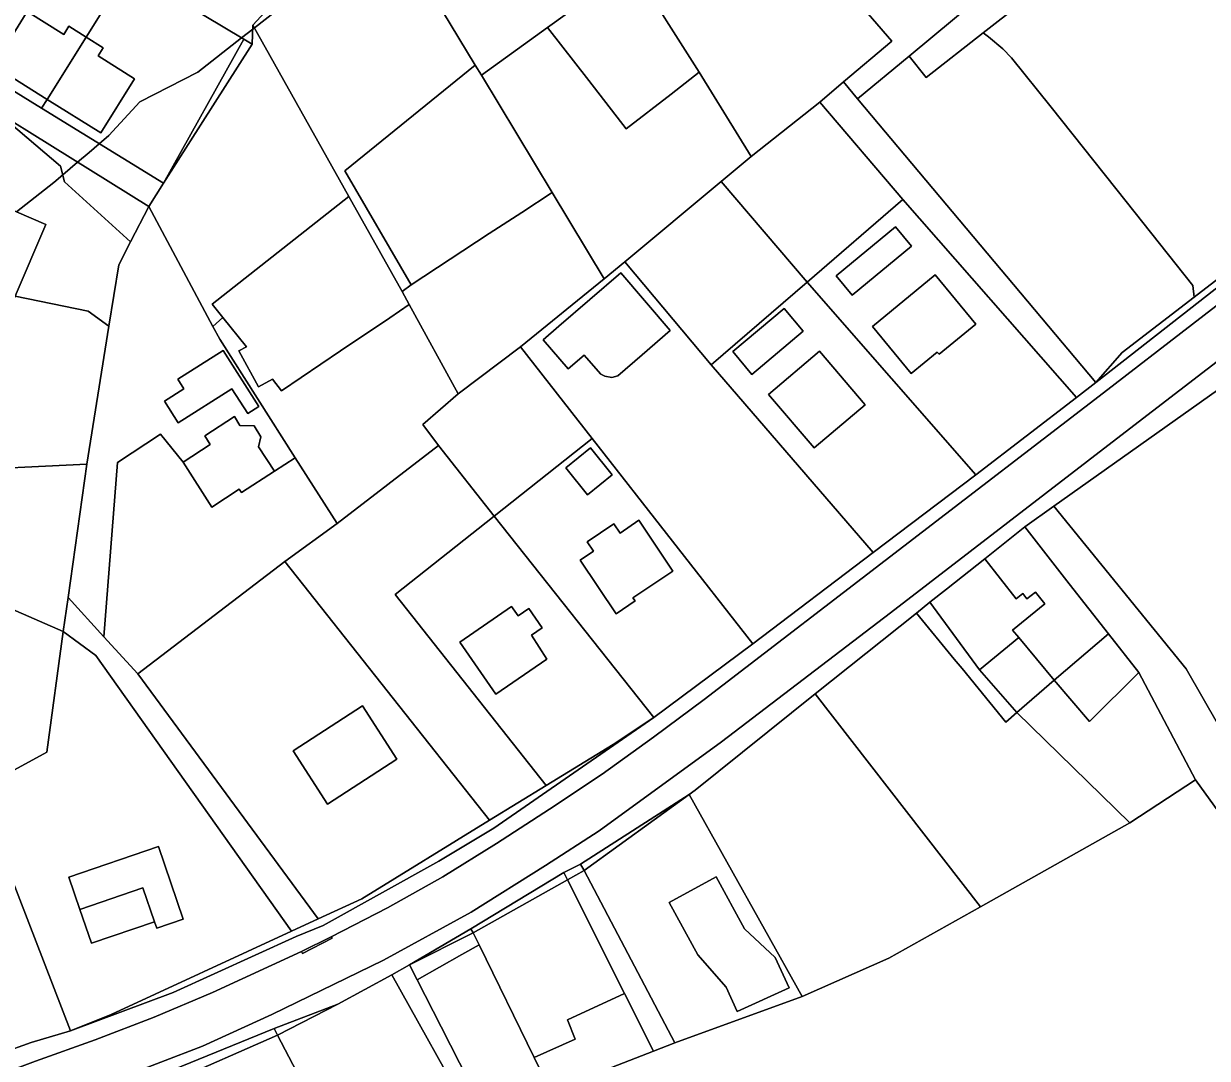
# Model space of a CAD drawing. Extents: x -477304 to -465429, y -1159113 to -1149210.
# Drawn here: x -473001.2 to -472814, y -1153802.9 to -1153639.3 of the extents above; entities that cross this region are included whole.
import ezdxf

# ---------------------------------------------------------------- set-up
doc = ezdxf.new("R2010")
doc.units = 0
for name, color, linetype in [('BPEJ_s', 7, 'Continuous'), ('orna_s', 7, 'Continuous'), ('ostatni_s', 7, 'Continuous'), ('trav_porost_s', 7, 'Continuous'), ('zahrada_s', 7, 'Continuous')]:
    doc.layers.add(name, color=color, linetype=linetype)

msp = doc.modelspace()

# ---------------------------------------------------------------- linework, layer by layer
at = {"layer": 'BPEJ_s'}
for points in [[(-472950.03, -1153628.49), (-472964.7, -1153639.99), (-472964.96, -1153640.2), (-472966.71, -1153641.57), (-472973.64, -1153647.01), (-472982.8, -1153651.69), (-472987.69, -1153657.01), (-472989.21, -1153658.3), (-472990.83, -1153659.68), (-472992.64, -1153661.24), (-472994.99, -1153663.24), (-472996.41, -1153664.45), (-473002.3, -1153669.1)], [(-473002.3, -1153669.1), (-472996.41, -1153664.45), (-472994.99, -1153663.24), (-472992.64, -1153661.24), (-472990.83, -1153659.68), (-472989.21, -1153658.3), (-472987.69, -1153657.01), (-472982.8, -1153651.69), (-472973.64, -1153647.01), (-472966.71, -1153641.57), (-472964.96, -1153640.2), (-472964.7, -1153639.99), (-472950.03, -1153628.49)]]:
    msp.add_lwpolyline(points, dxfattribs=at)
at = {"layer": 'orna_s'}
for points in [[(-472875.31, -1153651.72), (-472862.19, -1153667.14), (-472877.33, -1153680.2), (-472890.89, -1153664.29), (-472886.16, -1153660.35)], [(-472892.48, -1153693.26), (-472906.15, -1153677), (-472890.89, -1153664.29), (-472877.33, -1153680.2)], [(-472892.48, -1153693.26), (-472866.87, -1153722.96), (-472885.92, -1153737.41), (-472911.28, -1153704.94), (-472922.62, -1153690.42), (-472909.38, -1153679.69), (-472906.15, -1153677)], [(-472912.19, -1153692.15), (-472909.9, -1153694.77), (-472909.28, -1153695.09), (-472908.19, -1153695.27), (-472907.25, -1153694.99), (-472903.41, -1153691.7), (-472898.94, -1153687.86), (-472906.76, -1153678.7), (-472916.55, -1153687.15), (-472919.05, -1153689.32), (-472915.11, -1153693.91), (-472912.58, -1153691.77)], [(-472926.77, -1153717.2), (-472935.6, -1153706.04), (-472938.05, -1153702.71), (-472932.48, -1153697.88), (-472922.62, -1153690.42), (-472911.28, -1153704.94)], [(-472911.28, -1153704.94), (-472885.92, -1153737.41), (-472901.56, -1153749.07), (-472926.77, -1153717.2)], [(-472915.47, -1153709.55), (-472912.01, -1153713.83), (-472908.12, -1153710.69), (-472911.58, -1153706.41)], [(-472912.1, -1153721.25), (-472911.09, -1153722.74), (-472913.2, -1153724.16), (-472907.51, -1153732.63), (-472904.51, -1153730.62), (-472904.84, -1153730.14), (-472898.53, -1153725.9), (-472903.94, -1153717.83), (-472906.86, -1153719.9), (-472907.86, -1153718.41)], [(-472845.91, -1153749.76), (-472852.82, -1153741.32), (-472854.05, -1153739.83), (-472860.03, -1153732.52), (-472857.92, -1153730.83), (-472850.07, -1153741.51), (-472844.16, -1153748.25)], [(-472852.82, -1153741.32), (-472845.91, -1153749.76), (-472844.16, -1153748.25), (-472826.29, -1153765.7), (-472849.92, -1153778.99), (-472876.05, -1153745.31), (-472860.03, -1153732.52), (-472854.05, -1153739.83)], [(-472895.95, -1153761.2), (-472894.99, -1153760.56), (-472876.05, -1153745.31), (-472849.92, -1153778.99), (-472864.38, -1153787.12), (-472878.1, -1153793.19)], [(-472901.59, -1153801.81), (-472906.18, -1153792.67), (-472915.19, -1153774.7), (-472912.58, -1153773.22), (-472898.21, -1153800.49)], [(-472912.03, -1153805.88), (-472917.86, -1153808.16), (-472920.47, -1153802.82), (-472913.96, -1153799.93), (-472915.2, -1153796.87), (-472906.18, -1153792.67), (-472901.59, -1153801.81)]]:
    msp.add_lwpolyline(points, close=True, dxfattribs=at)
at = {"layer": 'ostatni_s'}
for points in [[(-473018.26, -1153640.4), (-473009.01, -1153632.39), (-473004.62, -1153628.85), (-473000.99, -1153625.4), (-472998.61, -1153622.41), (-472984.65, -1153630.8), (-472991.3, -1153641.43), (-472994.01, -1153639.73), (-472994.82, -1153641.03), (-473000.59, -1153637.42), (-473005.95, -1153645.98), (-472997.47, -1153651.29), (-472998.34, -1153652.67)], [(-472894.36, -1153647), (-472898.82, -1153650.45), (-472905.94, -1153655.97), (-472911.84, -1153648.32), (-472918.34, -1153639.94), (-472904.97, -1153630.28)], [(-472988.99, -1153656.59), (-472983.63, -1153648.03), (-472989.4, -1153644.42), (-472988.59, -1153643.12), (-472991.3, -1153641.43), (-472984.65, -1153630.8), (-472966.34, -1153641.79), (-472979.06, -1153664.56), (-472998.34, -1153652.67), (-472997.47, -1153651.29)], [(-473005.95, -1153645.98), (-473000.59, -1153637.42), (-472994.82, -1153641.03), (-472994.01, -1153639.73), (-472991.3, -1153641.43), (-472997.47, -1153651.29)], [(-472991.3, -1153641.43), (-472988.59, -1153643.12), (-472989.4, -1153644.42), (-472983.63, -1153648.03), (-472988.99, -1153656.59), (-472997.47, -1153651.29)], [(-473033.08, -1153659.08), (-473030.29, -1153655.04), (-473024.35, -1153647.03), (-473022.16, -1153648.04), (-473005.71, -1153655.65), (-473008.23, -1153661.1), (-473009.7, -1153665.92), (-472997.66, -1153671.09), (-473002.53, -1153682.42), (-473004.18, -1153686.25), (-473011.2, -1153683.23), (-473030.27, -1153675.04), (-473030.49, -1153675.54), (-473031.33, -1153675.18), (-473038.94, -1153671.91), (-473042.33, -1153670.45), (-473034.52, -1153661.47)], [(-472922.42, -1153669.17), (-472927.6, -1153672.53), (-472939.93, -1153680.61), (-472950.39, -1153662.58), (-472929.78, -1153645.86), (-472928.8, -1153647.49), (-472917.64, -1153666)], [(-472804.19, -1153673.38), (-472790.16, -1153662.67), (-472781.89, -1153656.09), (-472781.46, -1153657), (-472789.82, -1153663.32), (-472831.68, -1153696.09), (-472827.51, -1153691.33), (-472816.11, -1153682.55)], [(-472951.06, -1153691.07), (-472960.39, -1153697.37), (-472961.84, -1153695.56), (-472964.05, -1153696.77), (-472967.17, -1153691.07), (-472965.96, -1153690.41), (-472969.67, -1153685.78), (-472971.36, -1153683.66), (-472949.75, -1153666.67), (-472941.35, -1153681.66), (-472940.22, -1153683.74), (-472943.29, -1153685.82)], [(-472862.19, -1153667.14), (-472834.74, -1153698.44), (-472850.65, -1153710.66), (-472877.33, -1153680.2)], [(-472988.48, -1153736.28), (-472994.15, -1153730.07), (-472991.16, -1153709), (-472987.68, -1153687.16), (-472986.13, -1153677.44), (-472984.28, -1153673.83), (-472981.4, -1153668.24), (-472971.26, -1153687.19), (-472970.18, -1153689.2), (-472958.23, -1153707.98), (-472961.53, -1153710.11), (-472964.03, -1153706.23), (-472963.67, -1153704.66), (-472964.75, -1153702.9), (-472967, -1153702.89), (-472967.81, -1153701.45), (-472972.55, -1153704.52), (-472971.67, -1153705.89), (-472975.93, -1153708.64), (-472979.56, -1153704.23), (-472986.33, -1153708.74)], [(-472860.79, -1153674.51), (-472870.2, -1153682.27), (-472872.74, -1153679.19), (-472863.33, -1153671.43)], [(-472870.2, -1153682.27), (-472860.79, -1153674.51), (-472863.33, -1153671.43), (-472872.74, -1153679.19)], [(-472903.41, -1153691.7), (-472907.25, -1153694.99), (-472908.19, -1153695.27), (-472909.28, -1153695.09), (-472909.9, -1153694.77), (-472912.19, -1153692.15), (-472912.58, -1153691.77), (-472915.11, -1153693.91), (-472919.05, -1153689.32), (-472916.55, -1153687.15), (-472906.76, -1153678.7), (-472898.94, -1153687.86)], [(-472856.44, -1153691.6), (-472856.73, -1153691.25), (-472860.85, -1153694.64), (-472866.98, -1153687.2), (-472857.07, -1153679.03), (-472850.64, -1153686.82)], [(-472866.98, -1153687.2), (-472860.85, -1153694.64), (-472856.73, -1153691.25), (-472856.44, -1153691.6), (-472850.64, -1153686.82), (-472857.07, -1153679.03)], [(-472886.04, -1153694.79), (-472889.08, -1153691.17), (-472880.96, -1153684.35), (-472877.92, -1153687.97)], [(-472963.97, -1153699.86), (-472965.71, -1153700.96), (-472968.27, -1153697.09), (-472976.72, -1153702.42), (-472978.91, -1153699.01), (-472975.85, -1153697.09), (-472976.81, -1153695.54), (-472969.65, -1153691)], [(-472978.91, -1153699.01), (-472976.72, -1153702.42), (-472968.27, -1153697.09), (-472965.71, -1153700.96), (-472963.97, -1153699.86), (-472969.65, -1153691), (-472976.81, -1153695.54), (-472975.85, -1153697.09)], [(-472883.4, -1153697.94), (-472875.34, -1153691.12), (-472868.15, -1153699.59), (-472876.21, -1153706.41)], [(-472971.41, -1153715.79), (-472975.93, -1153708.64), (-472971.67, -1153705.89), (-472972.55, -1153704.52), (-472967.81, -1153701.45), (-472967, -1153702.89), (-472964.75, -1153702.9), (-472963.67, -1153704.66), (-472964.03, -1153706.23), (-472961.53, -1153710.11), (-472966.73, -1153713.47), (-472967.08, -1153712.96)], [(-472915.47, -1153709.55), (-472911.58, -1153706.41), (-472908.12, -1153710.69), (-472912.01, -1153713.83)], [(-472904.84, -1153730.14), (-472904.51, -1153730.62), (-472907.51, -1153732.63), (-472913.2, -1153724.16), (-472911.09, -1153722.74), (-472912.1, -1153721.25), (-472907.86, -1153718.41), (-472906.86, -1153719.9), (-472903.94, -1153717.83), (-472898.53, -1153725.9)], [(-472842.88, -1153718.9), (-472835.86, -1153727.88), (-472829.66, -1153735.8), (-472838.26, -1153743.16), (-472843.86, -1153736.41), (-472844.85, -1153735.22), (-472839.74, -1153731.06), (-472841.19, -1153729.22), (-472842.56, -1153730.3), (-472843.23, -1153729.46), (-472844.24, -1153730.26), (-472849.23, -1153723.94)], [(-472842.56, -1153730.3), (-472841.19, -1153729.22), (-472839.74, -1153731.06), (-472844.85, -1153735.22), (-472843.86, -1153736.41), (-472850.07, -1153741.51), (-472857.92, -1153730.83), (-472855.29, -1153728.73), (-472849.23, -1153723.94), (-472844.24, -1153730.26), (-472843.23, -1153729.46)], [(-472994.91, -1153735.46), (-472994.15, -1153730.07), (-472988.48, -1153736.28), (-472983.13, -1153742.14), (-472954.61, -1153780.89), (-472958.84, -1153782.85), (-472989.76, -1153739.22)], [(-472923.01, -1153732.96), (-472921.33, -1153731.8), (-472919.2, -1153734.89), (-472920.88, -1153736.05), (-472918.47, -1153739.83), (-472926.54, -1153745.36), (-472932.19, -1153737.11), (-472924.03, -1153731.48)], [(-472829.66, -1153735.8), (-472824.86, -1153741.94), (-472832.65, -1153749.66), (-472838.26, -1153743.16)], [(-472958.56, -1153754.34), (-472947.6, -1153747.22), (-472942.15, -1153755.61), (-472953.11, -1153762.73)], [(-472926.85, -1153766.52), (-472935.56, -1153771.78), (-472953.82, -1153781.96), (-472958.1, -1153783.69), (-472977.53, -1153792.56), (-472993.75, -1153798.61), (-472987.33, -1153796.01), (-472958.84, -1153782.85), (-472954.61, -1153780.89), (-472947.72, -1153777.7), (-472927.52, -1153765.29), (-472918.57, -1153759.8), (-472907.98, -1153753.3), (-472901.56, -1153749.07)], [(-472913.12, -1153772.23), (-472895.95, -1153761.2), (-472912.58, -1153773.22)], [(-472878.1, -1153793.19), (-472898.21, -1153800.49), (-472912.58, -1153773.22), (-472895.95, -1153761.2)], [(-473018.35, -1153789.17), (-473010.64, -1153786.14), (-473015.09, -1153774.36), (-473004.63, -1153770.44), (-472993.75, -1153798.61), (-472999.98, -1153800.44), (-473004.68, -1153802.15), (-473021.02, -1153808.27), (-473027.51, -1153810.7), (-473032.23, -1153797.21), (-473033.17, -1153794.72), (-473030.83, -1153793.84), (-473031.2, -1153792.86), (-473018.74, -1153788.14)], [(-472979.87, -1153769.45), (-472975.93, -1153780.94), (-472980.14, -1153782.38), (-472980.49, -1153781.35), (-472982.33, -1153775.97), (-472992.3, -1153779.39), (-472994.05, -1153774.31)], [(-472915.19, -1153774.7), (-472915.76, -1153773.57), (-472913.12, -1153772.23), (-472912.58, -1153773.22)], [(-472915.19, -1153774.7), (-472930.11, -1153783.12), (-472930.46, -1153782.46), (-472915.76, -1153773.57)], [(-472887.19, -1153782.44), (-472882.39, -1153786.99), (-472880.15, -1153791.78), (-472888.38, -1153795.54), (-472890.13, -1153791.69), (-472894.58, -1153786.59), (-472899.13, -1153778.29), (-472891.71, -1153774.22)], [(-472887.19, -1153782.44), (-472891.71, -1153774.22), (-472899.13, -1153778.29), (-472894.58, -1153786.59), (-472890.13, -1153791.69), (-472888.38, -1153795.54), (-472880.15, -1153791.78), (-472882.39, -1153786.99)], [(-472990.46, -1153784.75), (-472992.3, -1153779.39), (-472982.33, -1153775.97), (-472980.49, -1153781.35)], [(-472906.18, -1153792.67), (-472915.2, -1153796.87), (-472913.96, -1153799.93), (-472920.47, -1153802.82), (-472929.18, -1153785.02), (-472930.11, -1153783.12), (-472915.19, -1153774.7)], [(-472952.38, -1153783.94), (-472957.11, -1153786.38), (-472957.23, -1153786.06), (-472952.53, -1153783.74)], [(-472940.18, -1153788.14), (-472930.46, -1153782.46), (-472930.11, -1153783.12)], [(-472931.89, -1153786.54), (-472938.97, -1153790.51), (-472940.18, -1153788.14), (-472930.11, -1153783.12), (-472929.18, -1153785.02)], [(-472938.97, -1153790.51), (-472931.89, -1153786.54), (-472929.18, -1153785.02), (-472920.47, -1153802.82), (-472917.86, -1153808.16), (-472927.89, -1153812.25), (-472935.17, -1153797.98)], [(-472961.06, -1153799.26), (-472951.5, -1153794.4), (-472942.97, -1153789.73), (-472930.29, -1153812.52), (-472949.55, -1153821.25)], [(-472961.56, -1153798.22), (-472951.5, -1153794.4), (-472961.06, -1153799.26)], [(-472961.56, -1153798.22), (-472961.06, -1153799.26), (-472978.05, -1153806.77), (-472978.77, -1153805.23)]]:
    msp.add_lwpolyline(points, close=True, dxfattribs=at)
for points in [[(-472750.22, -1153632.74), (-472757.37, -1153639.73), (-472764.87, -1153646.35), (-472772.58, -1153652.71), (-472780.37, -1153658.98), (-472788.24, -1153665.15), (-472830.46, -1153697.68), (-472893.58, -1153746.18), (-472901.6, -1153752.15), (-472909.71, -1153758), (-472918.04, -1153763.53), (-472926.43, -1153768.98), (-472934.92, -1153774.26), (-472943.64, -1153779.15), (-472952.53, -1153783.74), (-472957.23, -1153786.06), (-472971.3, -1153792.54), (-472980.52, -1153796.42), (-472989.84, -1153800.03), (-472999.27, -1153803.37), (-473070.39, -1153830.11)], [(-473070.39, -1153830.11), (-472999.27, -1153803.37), (-472989.84, -1153800.03), (-472980.52, -1153796.42), (-472971.3, -1153792.54), (-472957.23, -1153786.06), (-472957.11, -1153786.38), (-472952.38, -1153783.94), (-472952.53, -1153783.74), (-472943.64, -1153779.15), (-472934.92, -1153774.26), (-472926.43, -1153768.98), (-472918.04, -1153763.53), (-472909.71, -1153758), (-472901.6, -1153752.15), (-472893.58, -1153746.18), (-472830.46, -1153697.68), (-472788.24, -1153665.15), (-472780.37, -1153658.98), (-472772.58, -1153652.71), (-472764.87, -1153646.35), (-472757.37, -1153639.73), (-472750.22, -1153632.74)], [(-473004.68, -1153802.15), (-472999.98, -1153800.44), (-472993.75, -1153798.61), (-472977.53, -1153792.56), (-472958.1, -1153783.69), (-472953.82, -1153781.96), (-472935.56, -1153771.78), (-472926.85, -1153766.52), (-472901.56, -1153749.07), (-472885.92, -1153737.41), (-472866.87, -1153722.96), (-472850.65, -1153710.66), (-472834.74, -1153698.44), (-472831.68, -1153696.09), (-472789.82, -1153663.32), (-472781.46, -1153657), (-472772.14, -1153649.72), (-472760.94, -1153640.03), (-472756.11, -1153635.72)], [(-472744.19, -1153637.94), (-472756, -1153648.69), (-472755.9, -1153648.82), (-472766.88, -1153657.71), (-472793.17, -1153677.86), (-472827.03, -1153703.9), (-472864.13, -1153732.5), (-472890.83, -1153752.88), (-472910.2, -1153766.96), (-472918.68, -1153772.44), (-472930.4, -1153779.81), (-472944.27, -1153787.4), (-472961.94, -1153795.99), (-472972.91, -1153801.03), (-472986.08, -1153806.06), (-472996.68, -1153812.66), (-473018.69, -1153820.56)], [(-472986.08, -1153806.06), (-472972.91, -1153801.03), (-472961.94, -1153795.99), (-472944.27, -1153787.4), (-472930.4, -1153779.81), (-472918.68, -1153772.44), (-472910.2, -1153766.96), (-472890.83, -1153752.88), (-472864.13, -1153732.5), (-472827.03, -1153703.9), (-472793.17, -1153677.86)], [(-472807.03, -1153693.43), (-472838.29, -1153715.64), (-472842.88, -1153718.9), (-472849.23, -1153723.94), (-472855.29, -1153728.73), (-472857.92, -1153730.83), (-472860.03, -1153732.52), (-472876.05, -1153745.31), (-472894.99, -1153760.56), (-472895.95, -1153761.2), (-472913.12, -1153772.23), (-472915.76, -1153773.57), (-472930.46, -1153782.46), (-472940.18, -1153788.14), (-472942.97, -1153789.73), (-472951.5, -1153794.4), (-472961.56, -1153798.22), (-472978.77, -1153805.23)]]:
    msp.add_lwpolyline(points, dxfattribs=at)
at = {"layer": 'trav_porost_s'}
for points in [[(-472886.76, -1153606.09), (-472884.59, -1153586.74), (-472883.55, -1153582.44), (-472877.52, -1153558.86), (-472873.63, -1153564.13), (-472832.18, -1153620.34), (-472861.19, -1153644.45), (-472869.34, -1153651.23), (-472871.58, -1153648.51), (-472863.94, -1153642.08), (-472890.41, -1153611.41)], [(-472914.62, -1153609.75), (-472904.97, -1153630.28), (-472918.34, -1153639.94), (-472928.8, -1153647.49), (-472929.78, -1153645.86), (-472941.47, -1153626.49), (-472920.33, -1153606.46), (-472918.47, -1153602.64)], [(-472945.83, -1153618.77), (-472964.93, -1153639.58), (-472965.06, -1153642.56), (-472966.34, -1153641.79), (-472984.65, -1153630.8), (-472998.61, -1153622.41), (-472997.22, -1153620.67), (-472993.16, -1153614.87), (-472988.59, -1153605.31), (-472949.01, -1153616.35)], [(-472939.93, -1153680.61), (-472941.35, -1153681.66), (-472949.75, -1153666.67), (-472964.93, -1153639.58), (-472945.83, -1153618.77), (-472941.47, -1153626.49), (-472929.78, -1153645.86), (-472950.39, -1153662.58)], [(-472810.32, -1153627.21), (-472803.62, -1153638.9), (-472790.16, -1153662.67), (-472804.19, -1153673.38), (-472816.11, -1153682.55), (-472816.32, -1153680.71), (-472826.9, -1153667.43), (-472838.71, -1153652.54), (-472844.98, -1153644.74), (-472846.36, -1153643.31), (-472848.64, -1153641.38), (-472849.47, -1153640.79), (-472821.87, -1153619.28), (-472817.44, -1153626.04), (-472808.17, -1153618.47), (-472805.97, -1153623.11), (-472806.96, -1153623.82), (-472806.21, -1153625.05)], [(-472949.75, -1153666.67), (-472971.36, -1153683.66), (-472969.67, -1153685.78), (-472971.26, -1153687.19), (-472981.4, -1153668.24), (-472979.06, -1153664.56), (-472965.06, -1153642.56), (-472964.93, -1153639.58)], [(-472981.4, -1153668.24), (-473021.54, -1153643.24), (-473018.26, -1153640.4), (-472998.34, -1153652.67), (-472979.06, -1153664.56)], [(-472831.68, -1153696.09), (-472869.34, -1153651.23), (-472861.19, -1153644.45), (-472858.51, -1153647.83), (-472849.47, -1153640.79), (-472848.64, -1153641.38), (-472846.36, -1153643.31), (-472844.98, -1153644.74), (-472838.71, -1153652.54), (-472826.9, -1153667.43), (-472816.32, -1153680.71), (-472816.11, -1153682.55), (-472827.51, -1153691.33)], [(-473021.54, -1153643.24), (-472981.4, -1153668.24), (-472984.28, -1153673.83), (-472994.72, -1153664.33), (-472995.33, -1153661.85), (-473004.58, -1153653.99), (-473018.31, -1153646.77), (-473022.03, -1153645.72), (-473023.61, -1153646.03)], [(-472965.06, -1153642.56), (-472979.06, -1153664.56), (-472966.34, -1153641.79)], [(-473022.03, -1153645.72), (-473018.31, -1153646.77), (-473004.58, -1153653.99), (-472995.33, -1153661.85), (-472994.72, -1153664.33), (-472984.28, -1153673.83), (-472986.13, -1153677.44), (-472987.68, -1153687.16), (-472990.99, -1153684.76), (-473002.53, -1153682.42), (-472997.66, -1153671.09), (-473009.7, -1153665.92), (-473008.23, -1153661.1), (-473005.71, -1153655.65), (-473022.16, -1153648.04), (-473024.35, -1153647.03), (-473023.61, -1153646.03)], [(-472869.34, -1153651.23), (-472831.68, -1153696.09), (-472834.74, -1153698.44), (-472862.19, -1153667.14), (-472875.31, -1153651.72), (-472871.58, -1153648.51)], [(-473004.18, -1153686.25), (-473002.53, -1153682.42), (-472990.99, -1153684.76), (-472987.68, -1153687.16), (-472991.16, -1153709), (-473013.01, -1153710.06), (-473011.2, -1153683.23)], [(-472817.4, -1153741.36), (-472838.29, -1153715.64), (-472807.03, -1153693.43), (-472761.51, -1153701.78), (-472781.65, -1153743.02), (-472788.05, -1153780.2), (-472799.61, -1153772.35)], [(-472799.61, -1153772.35), (-472788.05, -1153780.2), (-472781.65, -1153743.02), (-472761.51, -1153701.78), (-472752.36, -1153703.46), (-472759.58, -1153721.82), (-472770.31, -1153749.08), (-472773.49, -1153756.92), (-472779.77, -1153772.42), (-472788.9, -1153784.02), (-472790.48, -1153785.84), (-472802.63, -1153777.28), (-472815.89, -1153758.91), (-472824.86, -1153741.94), (-472829.66, -1153735.8), (-472835.86, -1153727.88), (-472842.88, -1153718.9), (-472838.29, -1153715.64), (-472817.4, -1153741.36)], [(-473028.69, -1153706.77), (-473013.01, -1153710.06), (-472991.16, -1153709), (-472994.15, -1153730.07), (-472994.91, -1153735.46), (-473007.9, -1153729.78), (-473011.68, -1153722.68), (-473019.09, -1153715.24)], [(-472959.87, -1153724.4), (-472951.62, -1153718.38), (-472935.6, -1153706.04), (-472926.77, -1153717.2), (-472942.46, -1153729.61), (-472918.57, -1153759.8), (-472927.52, -1153765.29)], [(-472901.56, -1153749.07), (-472907.98, -1153753.3), (-472918.57, -1153759.8), (-472942.46, -1153729.61), (-472926.77, -1153717.2)], [(-473022.68, -1153723.41), (-473018.81, -1153723.02), (-473016.66, -1153722.81), (-473007.9, -1153729.78), (-472994.91, -1153735.46), (-472997.51, -1153754.55), (-473008.48, -1153760.47), (-473015.28, -1153742.73)], [(-472947.72, -1153777.7), (-472954.61, -1153780.89), (-472983.13, -1153742.14), (-472959.87, -1153724.4), (-472927.52, -1153765.29)], [(-472919.2, -1153734.89), (-472921.33, -1153731.8), (-472923.01, -1153732.96), (-472924.03, -1153731.48), (-472932.19, -1153737.11), (-472926.54, -1153745.36), (-472918.47, -1153739.83), (-472920.88, -1153736.05)], [(-472953.11, -1153762.73), (-472942.15, -1153755.61), (-472947.6, -1153747.22), (-472958.56, -1153754.34)], [(-472898.21, -1153800.49), (-472878.1, -1153793.19), (-472864.38, -1153787.12), (-472849.92, -1153778.99), (-472826.29, -1153765.7), (-472815.89, -1153758.91), (-472802.63, -1153777.28), (-472790.48, -1153785.84), (-472803.05, -1153800.28), (-472816.9, -1153812.66), (-472818.95, -1153807.53), (-472840.03, -1153805.24), (-472901.7, -1153828.37), (-472912.03, -1153805.88), (-472901.59, -1153801.81)], [(-472940.18, -1153788.14), (-472938.97, -1153790.51), (-472935.17, -1153797.98), (-472927.89, -1153812.25), (-472917.86, -1153808.16), (-472912.03, -1153805.88), (-472901.7, -1153828.37), (-472887.67, -1153858.9), (-472900.85, -1153865.45), (-472930.29, -1153812.52), (-472942.97, -1153789.73)], [(-472949.55, -1153821.25), (-472933.17, -1153852.53), (-472950.5, -1153860.5), (-472958.71, -1153844.39), (-472968.88, -1153824.61), (-472978.05, -1153806.77), (-472961.06, -1153799.26)]]:
    msp.add_lwpolyline(points, close=True, dxfattribs=at)
msp.add_lwpolyline([(-472821.87, -1153619.28), (-472849.47, -1153640.79), (-472858.51, -1153647.83), (-472861.19, -1153644.45), (-472832.18, -1153620.34)], dxfattribs=at)
at = {"layer": 'zahrada_s'}
for points in [[(-472904.97, -1153630.28), (-472890.41, -1153611.41), (-472863.94, -1153642.08), (-472871.58, -1153648.51), (-472875.31, -1153651.72), (-472886.16, -1153660.35), (-472894.36, -1153647)], [(-472918.34, -1153639.94), (-472911.84, -1153648.32), (-472905.94, -1153655.97), (-472898.82, -1153650.45), (-472894.36, -1153647), (-472886.16, -1153660.35), (-472890.89, -1153664.29), (-472906.15, -1153677), (-472909.38, -1153679.69), (-472917.64, -1153666), (-472928.8, -1153647.49)], [(-472927.6, -1153672.53), (-472922.42, -1153669.17), (-472917.64, -1153666), (-472909.38, -1153679.69), (-472922.62, -1153690.42), (-472932.48, -1153697.88), (-472940.22, -1153683.74), (-472941.35, -1153681.66), (-472939.93, -1153680.61)], [(-472892.48, -1153693.26), (-472877.33, -1153680.2), (-472850.65, -1153710.66), (-472866.87, -1153722.96)], [(-472943.29, -1153685.82), (-472940.22, -1153683.74), (-472932.48, -1153697.88), (-472938.05, -1153702.71), (-472935.6, -1153706.04), (-472951.62, -1153718.38), (-472958.23, -1153707.98), (-472970.18, -1153689.2), (-472971.26, -1153687.19), (-472969.67, -1153685.78), (-472965.96, -1153690.41), (-472967.17, -1153691.07), (-472964.05, -1153696.77), (-472961.84, -1153695.56), (-472960.39, -1153697.37), (-472951.06, -1153691.07)], [(-472886.04, -1153694.79), (-472877.92, -1153687.97), (-472880.96, -1153684.35), (-472889.08, -1153691.17)], [(-472876.21, -1153706.41), (-472868.15, -1153699.59), (-472875.34, -1153691.12), (-472883.4, -1153697.94)], [(-472988.48, -1153736.28), (-472986.33, -1153708.74), (-472979.56, -1153704.23), (-472975.93, -1153708.64), (-472971.41, -1153715.79), (-472967.08, -1153712.96), (-472966.73, -1153713.47), (-472961.53, -1153710.11), (-472958.23, -1153707.98), (-472951.62, -1153718.38), (-472959.87, -1153724.4), (-472983.13, -1153742.14)], [(-472993.75, -1153798.61), (-473004.63, -1153770.44), (-473007, -1153764.29), (-473008.48, -1153760.47), (-472997.51, -1153754.55), (-472994.91, -1153735.46), (-472989.76, -1153739.22), (-472958.84, -1153782.85), (-472987.33, -1153796.01)], [(-472838.26, -1153743.16), (-472844.16, -1153748.25), (-472850.07, -1153741.51), (-472843.86, -1153736.41)], [(-472815.89, -1153758.91), (-472826.29, -1153765.7), (-472844.16, -1153748.25), (-472838.26, -1153743.16), (-472832.65, -1153749.66), (-472824.86, -1153741.94)], [(-472994.05, -1153774.31), (-472992.3, -1153779.39), (-472990.46, -1153784.75), (-472980.49, -1153781.35), (-472980.14, -1153782.38), (-472975.93, -1153780.94), (-472979.87, -1153769.45)]]:
    msp.add_lwpolyline(points, close=True, dxfattribs=at)

doc.saveas('drawing.dxf')
